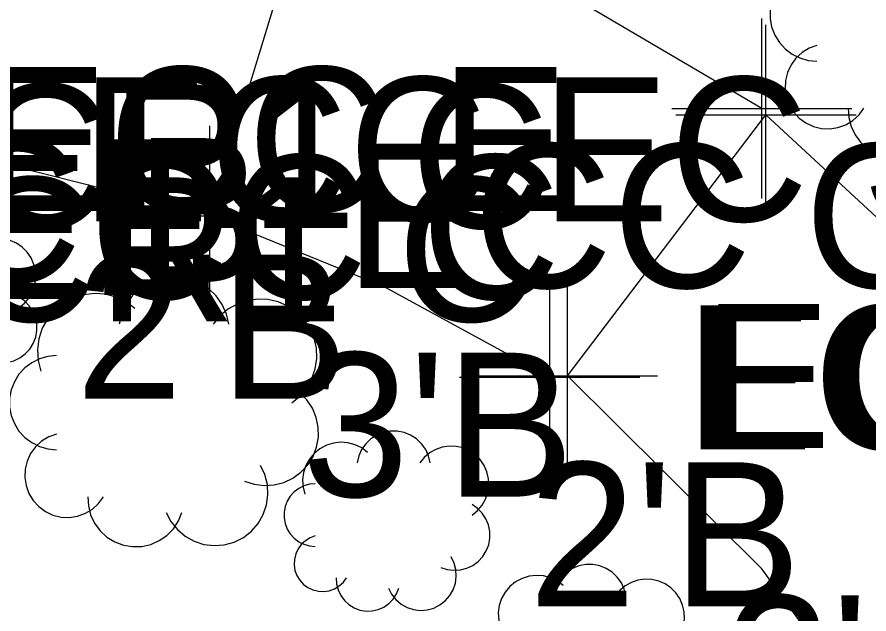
# Model space of a CAD drawing. Extents: x 1363693 to 1365209, y 422201 to 424153.
# Drawn here: x 1364198.6 to 1364208.06, y 423249.52 to 423256.15 of the extents above; entities that cross this region are included whole.
import ezdxf

# ---------------------------------------------------------------- set-up
doc = ezdxf.new("R2010")
doc.units = 0
for name, color, linetype in [('PV_X_Driveway', 7, 'Continuous'), ('PV_X_Joint', 7, 'Continuous'), ('SV_X_Original_Ground', 7, 'Continuous'), ('SV_X_Shot_Marker', 7, 'Continuous'), ('VG_X_Cells', 7, 'Continuous'), ('VG_X_Text', 7, 'Continuous')]:
    doc.layers.add(name, color=color, linetype=linetype)

msp = doc.modelspace()

# ---------------------------------------------------------------- linework, layer by layer
at = {"layer": 'PV_X_Driveway'}
msp.add_line((1364204.712, 423252.159), (1364206.915, 423255.059), dxfattribs=at)
for points in [[(1364206.869, 423255.131), (1364204.4535, 423256.5515), (1364201.871, 423257.639), (1364201.871, 423257.639), (1364198.226, 423258.542), (1364198.226, 423258.542), (1364197.139, 423258.613)], [(1364214.676, 423238.319), (1364214.6485, 423242.4187), (1364214.6485, 423242.4187), (1364213.986, 423245.007), (1364213.986, 423245.007), (1364212.6655, 423247.8417), (1364212.6655, 423247.8417), (1364211.136, 423250.569), (1364211.136, 423250.569), (1364209.6199, 423252.5567), (1364209.6199, 423252.5567), (1364206.915, 423255.059), (1364206.915, 423255.059)], [(1364204.513, 423252.144), (1364202.6762, 423253.1487), (1364200.737, 423253.938), (1364200.737, 423253.938), (1364197.804, 423254.678), (1364197.804, 423254.678), (1364196.683, 423254.79)], [(1364191.514, 423238.562), (1364197.164, 423238.019), (1364197.43, 423239.809), (1364205.826, 423239.021), (1364210.755, 423238.506), (1364210.8313, 423241.7599), (1364210.8313, 423241.7599), (1364210.358, 423243.778), (1364210.358, 423243.778), (1364209.3515, 423246.0111), (1364209.3515, 423246.0111), (1364208.101, 423248.318), (1364208.101, 423248.318), (1364206.8697, 423250.0155), (1364206.8697, 423250.0155), (1364204.712, 423252.159), (1364204.712, 423252.159)]]:
    msp.add_lwpolyline(points, dxfattribs=at)
at = {"layer": 'PV_X_Joint'}
msp.add_line((1364200.737, 423253.938), (1364201.871, 423257.639), dxfattribs=at)
at = {"layer": 'SV_X_Shot_Marker'}
for p, q in [((1364206.869, 423254.131), (1364206.869, 423256.131)), ((1364206.915, 423254.059), (1364206.915, 423256.059)), ((1364205.869, 423255.131), (1364207.869, 423255.131)), ((1364205.915, 423255.059), (1364207.915, 423255.059)), ((1364200.737, 423252.938), (1364200.737, 423254.938)), ((1364196.804, 423254.678), (1364198.804, 423254.678)), ((1364199.737, 423253.938), (1364201.737, 423253.938)), ((1364204.513, 423251.144), (1364204.513, 423253.144)), ((1364204.712, 423251.159), (1364204.712, 423253.159)), ((1364203.513, 423252.144), (1364205.513, 423252.144)), ((1364203.712, 423252.159), (1364205.712, 423252.159))]:
    msp.add_line(p, q, dxfattribs=at)
at = {"layer": 'VG_X_Cells'}
for points in [[(1364207.4805, 423256.701), (1364207.3845, 423256.6921), (1364207.2918, 423256.6657), (1364207.2055, 423256.6227), (1364207.1285, 423256.5646), (1364207.0636, 423256.4934), (1364207.0128, 423256.4114), (1364206.978, 423256.3215), (1364206.9603, 423256.2267), (1364206.9603, 423256.1303), (1364206.978, 423256.0355), (1364207.0128, 423255.9456), (1364207.0636, 423255.8636), (1364207.1285, 423255.7924), (1364207.2055, 423255.7343), (1364207.2918, 423255.6913), (1364207.3845, 423255.6649), (1364207.4805, 423255.656)], [(1364207.4805, 423255.8302), (1364207.3939, 423255.7985), (1364207.3152, 423255.7505), (1364207.2473, 423255.6881), (1364207.1928, 423255.6137), (1364207.154, 423255.5301), (1364207.1321, 423255.4405), (1364207.1282, 423255.3484), (1364207.1422, 423255.2573), (1364207.1738, 423255.1706), (1364207.2216, 423255.0918), (1364207.2839, 423255.0238), (1364207.3582, 423254.9692), (1364207.4418, 423254.9302), (1364207.5313, 423254.9082), (1364207.6235, 423254.9041), (1364207.7146, 423254.918), (1364207.8013, 423254.9494), (1364207.8802, 423254.9971), (1364207.9483, 423255.0593), (1364208.003, 423255.1336)], [(1364207.8288, 423255.1336), (1364207.8345, 423255.0309), (1364207.8598, 423254.9313), (1364207.9037, 423254.8383), (1364207.9646, 423254.7555), (1364208.0403, 423254.686), (1364208.1279, 423254.6322), (1364208.2241, 423254.5961), (1364208.3255, 423254.5792), (1364208.4283, 423254.5821), (1364208.5286, 423254.6046), (1364208.6227, 423254.6459), (1364208.7072, 423254.7044), (1364208.7789, 423254.7781), (1364208.8351, 423254.8642), (1364208.8738, 423254.9594)], [(1364198.6203, 423252.919), (1364198.6807, 423252.968), (1364198.731, 423253.0273), (1364198.7695, 423253.0949), (1364198.7948, 423253.1685), (1364198.8061, 423253.2455), (1364198.8029, 423253.3232), (1364198.7854, 423253.399), (1364198.7542, 423253.4703), (1364198.7103, 423253.5345), (1364198.6553, 423253.5896), (1364198.591, 423253.6335), (1364198.5198, 423253.6647), (1364198.444, 423253.6822), (1364198.3662, 423253.6854), (1364198.2892, 423253.6741), (1364198.2157, 423253.6488), (1364198.148, 423253.6103), (1364198.0887, 423253.56), (1364198.0397, 423253.4995)], [(1364200.9513, 423252.7333), (1364200.9237, 423252.8472), (1364200.8752, 423252.9537), (1364200.8073, 423253.0492), (1364200.7225, 423253.1301), (1364200.624, 423253.1934), (1364200.5153, 423253.237), (1364200.4003, 423253.2592), (1364200.2831, 423253.2592), (1364200.1681, 423253.237), (1364200.0594, 423253.1934), (1364199.9609, 423253.1301), (1364199.8761, 423253.0492), (1364199.8082, 423252.9537), (1364199.7597, 423252.8472), (1364199.7321, 423252.7333)], [(1364198.2719, 423252.3385), (1364198.3423, 423252.3151), (1364198.4158, 423252.3055), (1364198.4898, 423252.3099), (1364198.5616, 423252.3283), (1364198.6286, 423252.3599), (1364198.6884, 423252.4036), (1364198.7389, 423252.4579), (1364198.7782, 423252.5207), (1364198.8049, 423252.5899), (1364198.8181, 423252.6628), (1364198.8171, 423252.7369), (1364198.8022, 423252.8095), (1364198.7738, 423252.878), (1364198.733, 423252.9399), (1364198.6812, 423252.9929), (1364198.6203, 423253.0351)], [(1364199.9063, 423252.9075), (1364199.8083, 423252.9809), (1364199.6983, 423253.0345), (1364199.5802, 423253.0665), (1364199.4581, 423253.0757), (1364199.3365, 423253.0617), (1364199.2197, 423253.0251), (1364199.1119, 423252.9671), (1364199.0169, 423252.8899), (1364198.9381, 423252.7961), (1364198.8785, 423252.6893), (1364198.84, 423252.5731), (1364198.824, 423252.4517), (1364198.8313, 423252.3295), (1364198.8613, 423252.2108)], [(1364201.6479, 423251.8625), (1364201.7386, 423251.936), (1364201.8141, 423252.025), (1364201.8718, 423252.1264), (1364201.9098, 423252.2368), (1364201.9267, 423252.3522), (1364201.9219, 423252.4689), (1364201.8956, 423252.5826), (1364201.8488, 423252.6895), (1364201.7829, 423252.7858), (1364201.7004, 423252.8683), (1364201.604, 423252.9342), (1364201.4972, 423252.981), (1364201.3834, 423253.0073), (1364201.2668, 423253.0121), (1364201.1514, 423252.9952), (1364201.041, 423252.9572), (1364200.9396, 423252.8995), (1364200.8506, 423252.824), (1364200.7771, 423252.7333)], [(1364199.0355, 423252.385), (1364198.9395, 423252.3761), (1364198.8468, 423252.3497), (1364198.7605, 423252.3067), (1364198.6835, 423252.2486), (1364198.6186, 423252.1774), (1364198.5678, 423252.0954), (1364198.533, 423252.0055), (1364198.5153, 423251.9107), (1364198.5153, 423251.8143), (1364198.533, 423251.7195), (1364198.5678, 423251.6296), (1364198.6186, 423251.5476), (1364198.6835, 423251.4764), (1364198.7605, 423251.4183), (1364198.8468, 423251.3753), (1364198.9395, 423251.3489), (1364199.0355, 423251.34)], [(1364201.1254, 423250.9917), (1364201.2309, 423250.9566), (1364201.3412, 423250.9422), (1364201.4521, 423250.9488), (1364201.5599, 423250.9764), (1364201.6604, 423251.0238), (1364201.7502, 423251.0894), (1364201.8259, 423251.1708), (1364201.8848, 423251.2651), (1364201.9249, 423251.3688), (1364201.9446, 423251.4782), (1364201.9432, 423251.5894), (1364201.9208, 423251.6983), (1364201.8782, 423251.801), (1364201.817, 423251.8938), (1364201.7393, 423251.9733), (1364201.6479, 423252.0367)], [(1364199.0355, 423251.5142), (1364198.9489, 423251.4825), (1364198.8702, 423251.4345), (1364198.8023, 423251.3721), (1364198.7478, 423251.2977), (1364198.709, 423251.2141), (1364198.6871, 423251.1245), (1364198.6832, 423251.0324), (1364198.6972, 423250.9413), (1364198.7288, 423250.8546), (1364198.7766, 423250.7758), (1364198.8389, 423250.7078), (1364198.9132, 423250.6532), (1364198.9968, 423250.6142), (1364199.0863, 423250.5922), (1364199.1785, 423250.5881), (1364199.2696, 423250.602), (1364199.3563, 423250.6334), (1364199.4352, 423250.6811), (1364199.5033, 423250.7433), (1364199.558, 423250.8176)], [(1364203.1868, 423251.1945), (1364203.1685, 423251.2704), (1364203.1361, 423251.3415), (1364203.0908, 423251.4051), (1364203.0344, 423251.4591), (1364202.9687, 423251.5013), (1364202.8962, 423251.5303), (1364202.8195, 423251.5451), (1364202.7414, 423251.5451), (1364202.6647, 423251.5303), (1364202.5923, 423251.5013), (1364202.5266, 423251.4591), (1364202.4701, 423251.4051), (1364202.4248, 423251.3415), (1364202.3924, 423251.2704), (1364202.3741, 423251.1945)], [(1364202.4902, 423251.3106), (1364202.4249, 423251.3596), (1364202.3515, 423251.3954), (1364202.2728, 423251.4167), (1364202.1914, 423251.4228), (1364202.1103, 423251.4135), (1364202.0325, 423251.389), (1364201.9606, 423251.3504), (1364201.8973, 423251.2989), (1364201.8448, 423251.2364), (1364201.805, 423251.1652), (1364201.7793, 423251.0877), (1364201.7687, 423251.0068), (1364201.7735, 423250.9253), (1364201.7936, 423250.8462)], [(1364203.6513, 423250.614), (1364203.7117, 423250.663), (1364203.762, 423250.7223), (1364203.8005, 423250.7899), (1364203.8258, 423250.8635), (1364203.8371, 423250.9405), (1364203.8339, 423251.0182), (1364203.8164, 423251.094), (1364203.7852, 423251.1653), (1364203.7413, 423251.2295), (1364203.6863, 423251.2846), (1364203.622, 423251.3285), (1364203.5508, 423251.3597), (1364203.475, 423251.3772), (1364203.3972, 423251.3804), (1364203.3202, 423251.3691), (1364203.2467, 423251.3438), (1364203.179, 423251.3053), (1364203.1197, 423251.255), (1364203.0707, 423251.1945)], [(1364200.2546, 423250.6434), (1364200.307, 423250.5423), (1364200.3779, 423250.4532), (1364200.4647, 423250.3795), (1364200.5642, 423250.324), (1364200.6724, 423250.2887), (1364200.7855, 423250.2751), (1364200.8991, 423250.2835), (1364201.0088, 423250.3138), (1364201.1107, 423250.3647), (1364201.2008, 423250.4344), (1364201.2757, 423250.5202), (1364201.3326, 423250.6188), (1364201.3694, 423250.7266), (1364201.3846, 423250.8394), (1364201.3778, 423250.9531), (1364201.3491, 423251.0633), (1364201.2996, 423251.1659)], [(1364201.9097, 423250.9623), (1364201.8457, 423250.9564), (1364201.7838, 423250.9388), (1364201.7263, 423250.9102), (1364201.675, 423250.8714), (1364201.6317, 423250.8239), (1364201.5979, 423250.7693), (1364201.5746, 423250.7093), (1364201.5628, 423250.6461), (1364201.5628, 423250.5819), (1364201.5746, 423250.5187), (1364201.5979, 423250.4587), (1364201.6317, 423250.4041), (1364201.675, 423250.3566), (1364201.7263, 423250.3179), (1364201.7838, 423250.2892), (1364201.8457, 423250.2716), (1364201.9097, 423250.2657)], [(1364199.3838, 423250.8176), (1364199.3895, 423250.7149), (1364199.4148, 423250.6153), (1364199.4587, 423250.5223), (1364199.5196, 423250.4395), (1364199.5953, 423250.37), (1364199.6829, 423250.3162), (1364199.7791, 423250.2801), (1364199.8805, 423250.2632), (1364199.9833, 423250.2661), (1364200.0836, 423250.2886), (1364200.1777, 423250.3299), (1364200.2622, 423250.3884), (1364200.3339, 423250.4621), (1364200.3901, 423250.5482), (1364200.4288, 423250.6434)], [(1364203.3029, 423250.0335), (1364203.3733, 423250.0101), (1364203.4468, 423250.0005), (1364203.5208, 423250.0049), (1364203.5926, 423250.0233), (1364203.6596, 423250.0549), (1364203.7194, 423250.0986), (1364203.7699, 423250.1529), (1364203.8092, 423250.2157), (1364203.8359, 423250.2849), (1364203.8491, 423250.3578), (1364203.8481, 423250.4319), (1364203.8332, 423250.5045), (1364203.8048, 423250.573), (1364203.764, 423250.6349), (1364203.7122, 423250.6879), (1364203.6513, 423250.7301)], [(1364201.9097, 423250.3818), (1364201.8519, 423250.3607), (1364201.7994, 423250.3287), (1364201.7542, 423250.2871), (1364201.7179, 423250.2375), (1364201.692, 423250.1817), (1364201.6774, 423250.122), (1364201.6748, 423250.0606), (1364201.6842, 423249.9998), (1364201.7052, 423249.9421), (1364201.7371, 423249.8895), (1364201.7786, 423249.8442), (1364201.8282, 423249.8078), (1364201.8839, 423249.7818), (1364201.9436, 423249.7671), (1364202.005, 423249.7644), (1364202.0657, 423249.7737), (1364202.1235, 423249.7946), (1364202.1761, 423249.8264), (1364202.2215, 423249.8679), (1364202.258, 423249.9174)], [(1364202.7224, 423249.8013), (1364202.7573, 423249.7338), (1364202.8046, 423249.6744), (1364202.8625, 423249.6253), (1364202.9288, 423249.5883), (1364203.001, 423249.5648), (1364203.0763, 423249.5557), (1364203.152, 423249.5614), (1364203.2252, 423249.5815), (1364203.2931, 423249.6155), (1364203.3532, 423249.6619), (1364203.4031, 423249.7191), (1364203.4411, 423249.7849), (1364203.4656, 423249.8567), (1364203.4758, 423249.932), (1364203.4712, 423250.0077), (1364203.452, 423250.0812), (1364203.4191, 423250.1496)], [(1364205.3598, 423249.7155), (1364205.3415, 423249.7914), (1364205.3091, 423249.8625), (1364205.2638, 423249.9261), (1364205.2074, 423249.9801), (1364205.1417, 423250.0223), (1364205.0692, 423250.0513), (1364204.9925, 423250.0661), (1364204.9144, 423250.0661), (1364204.8377, 423250.0513), (1364204.7653, 423250.0223), (1364204.6996, 423249.9801), (1364204.6431, 423249.9261), (1364204.5978, 423249.8625), (1364204.5654, 423249.7914), (1364204.5471, 423249.7155)], [(1364202.1419, 423249.9174), (1364202.1457, 423249.8489), (1364202.1625, 423249.7825), (1364202.1918, 423249.7206), (1364202.2324, 423249.6654), (1364202.2829, 423249.619), (1364202.3412, 423249.5831), (1364202.4054, 423249.5591), (1364202.473, 423249.5478), (1364202.5415, 423249.5497), (1364202.6084, 423249.5647), (1364202.6711, 423249.5922), (1364202.7275, 423249.6313), (1364202.7752, 423249.6804), (1364202.8127, 423249.7378), (1364202.8385, 423249.8013)], [(1364204.6632, 423249.8316), (1364204.5979, 423249.8806), (1364204.5245, 423249.9164), (1364204.4458, 423249.9377), (1364204.3644, 423249.9438), (1364204.2833, 423249.9345), (1364204.2055, 423249.91), (1364204.1336, 423249.8714), (1364204.0703, 423249.8199), (1364204.0178, 423249.7574), (1364203.978, 423249.6862), (1364203.9523, 423249.6087), (1364203.9417, 423249.5278), (1364203.9465, 423249.4463), (1364203.9666, 423249.3672)], [(1364205.8243, 423249.135), (1364205.8847, 423249.184), (1364205.935, 423249.2433), (1364205.9735, 423249.3109), (1364205.9988, 423249.3845), (1364206.0101, 423249.4615), (1364206.0069, 423249.5392), (1364205.9894, 423249.615), (1364205.9582, 423249.6863), (1364205.9143, 423249.7505), (1364205.8593, 423249.8056), (1364205.795, 423249.8495), (1364205.7238, 423249.8807), (1364205.648, 423249.8982), (1364205.5702, 423249.9014), (1364205.4932, 423249.8901), (1364205.4197, 423249.8648), (1364205.352, 423249.8263), (1364205.2927, 423249.776), (1364205.2437, 423249.7155)]]:
    msp.add_lwpolyline(points, dxfattribs=at)

# ---------------------------------------------------------------- texts
at = {"layer": 'SV_X_Original_Ground'}
for s, p in [('CR1 C', (1364198.0917, 423253.801)), ('CR1 E', (1364194.5177, 423253.057)), ('CR1 C', (1364197.9437, 423252.765))]:
    msp.add_text(s, height=1.6, dxfattribs=at).set_placement(p)
at = {"layer": 'SV_X_Shot_Marker'}
for s, p in [('ECC E', (1364198.183, 423253.99)), ('ECC EC STP E CR1 B', (1364199.304, 423253.878)), ('ECC B', (1364194.799, 423253.203)), ('ECC OC EJ B', (1364202.237, 423253.138)), ('ECC C', (1364197.974, 423253.014)), ('ECC B BC', (1364206.013, 423251.344)), ('ECC EC E STP B', (1364206.212, 423251.359))]:
    msp.add_text(s, height=1.6, dxfattribs=at).set_placement(p)
at = {"layer": 'VG_X_Text'}
for s, p in [("2'B", (1364199.249, 423251.9056)), ("3'B", (1364201.7593, 423250.8186)), ("2'B", (1364204.28, 423249.6006)), ("2'B", (1364206.453, 423248.1216))]:
    msp.add_text(s, height=1.6, dxfattribs=at).set_placement(p)

doc.saveas('drawing.dxf')
